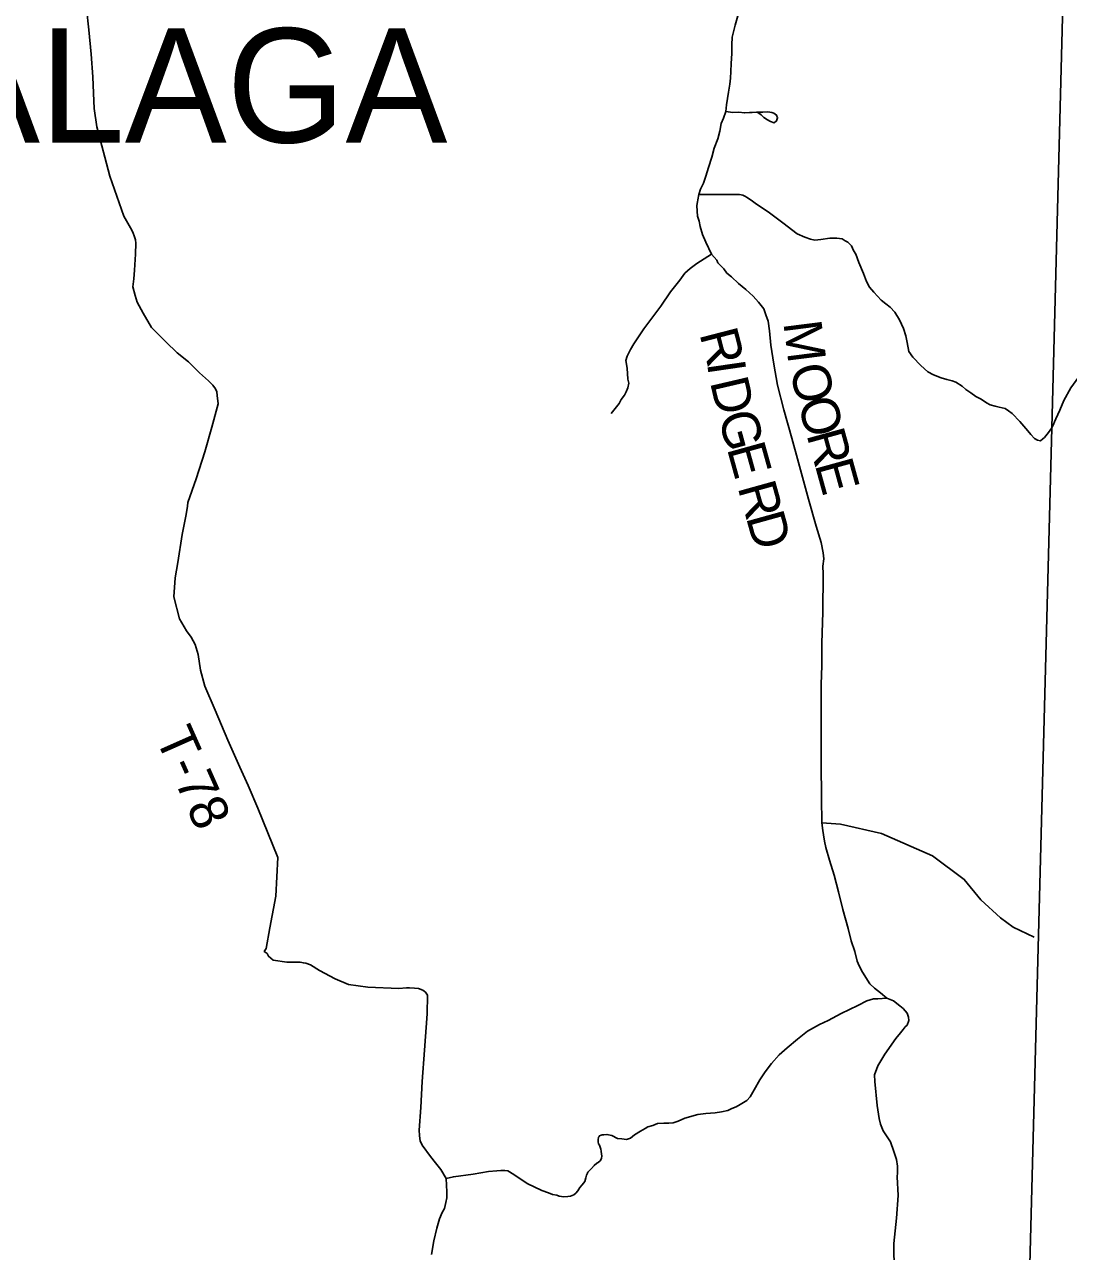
# Model space of a CAD drawing. Extents: x -15 to 405, y -40 to 87.
# Drawn here: x -12.976 to -11.331, y 38.387 to 40.321 of the extents above; entities that cross this region are included whole.
import ezdxf

# ---------------------------------------------------------------- set-up
doc = ezdxf.new("R2010")
doc.units = 0
for name, color, linetype in [('GM_P_State_Location', 7, 'Continuous'), ('GM_X_County_Road_Text', 7, 'Continuous'), ('GM_X_Major_Lake_Text', 7, 'Continuous'), ('GM_X_Minor_Lake', 7, 'Continuous'), ('GM_X_Minor_River', 7, 'Continuous'), ('GM_X_Rail_Line', 7, 'Continuous'), ('GM_X_Township_Text', 7, 'Continuous')]:
    doc.layers.add(name, color=color, linetype=linetype)

msp = doc.modelspace()

# ---------------------------------------------------------------- linework, layer by layer
at = {"layer": 'GM_P_State_Location'}
for points in [[(-12.3119, 38.5018), (-12.3201, 38.5162), (-12.3286, 38.5265), (-12.3367, 38.5369), (-12.3494, 38.5544), (-12.353, 38.5616), (-12.3535, 38.5652), (-12.3539, 38.57), (-12.3544, 38.578), (-12.352, 38.6138), (-12.3496, 38.6547), (-12.3462, 38.7046), (-12.3416, 38.7616), (-12.3411, 38.7909), (-12.3443, 38.7957), (-12.3484, 38.7988), (-12.3552, 38.8016), (-12.3617, 38.8023), (-12.3697, 38.8026), (-12.3741, 38.8026), (-12.3865, 38.8017), (-12.4354, 38.8035), (-12.466, 38.8076), (-12.4869, 38.8166), (-12.5115, 38.83), (-12.5256, 38.8387), (-12.5329, 38.8414), (-12.5369, 38.8418), (-12.5421, 38.843), (-12.563, 38.8431), (-12.5843, 38.8461), (-12.5883, 38.8493), (-12.5919, 38.8525), (-12.594, 38.8565), (-12.5984, 38.86), (-12.5957, 38.8645), (-12.5896, 38.8974), (-12.5805, 38.9469), (-12.577, 39.008), (-12.6085, 39.0858), (-12.6241, 39.1214), (-12.6368, 39.1505), (-12.6557, 39.1929), (-12.6759, 39.2404), (-12.6923, 39.2783), (-12.699, 39.3035), (-12.7025, 39.328), (-12.7075, 39.3439), (-12.7136, 39.3551), (-12.7209, 39.3651), (-12.732, 39.3842), (-12.7412, 39.419), (-12.7387, 39.4487), (-12.7349, 39.4732), (-12.7278, 39.5174), (-12.7217, 39.5487), (-12.7194, 39.562), (-12.7191, 39.5676), (-12.7058, 39.6047), (-12.6923, 39.6477), (-12.681, 39.6863), (-12.671, 39.7229), (-12.6728, 39.7361), (-12.6732, 39.7421), (-12.6753, 39.7469), (-12.6797, 39.7525), (-12.6866, 39.7593), (-12.7004, 39.7719), (-12.7178, 39.7894), (-12.736, 39.8036), (-12.7538, 39.8207), (-12.7761, 39.8433), (-12.7896, 39.866), (-12.7986, 39.8832), (-12.8019, 39.894), (-12.8057, 39.9076), (-12.8042, 39.9204), (-12.8032, 39.934), (-12.8014, 39.9593), (-12.8008, 39.9762), (-12.8013, 39.9818), (-12.8029, 39.9866), (-12.8054, 39.9938), (-12.8091, 40.0005), (-12.8197, 40.0189), (-12.842, 40.0821), (-12.8625, 40.1599), (-12.8668, 40.1884), (-12.8678, 40.2128), (-12.8689, 40.2384), (-12.8713, 40.2745), (-12.8749, 40.3126), (-12.8785, 40.3462)], [(-11.8713, 40.1837), (-11.8602, 40.1826), (-11.8506, 40.1831), (-11.8417, 40.1816), (-11.8337, 40.1821), (-11.8297, 40.1825), (-11.8225, 40.183), (-11.8129, 40.1831), (-11.8049, 40.1836), (-11.7988, 40.1825), (-11.7952, 40.1814), (-11.7912, 40.1782), (-11.7895, 40.1738), (-11.791, 40.169), (-11.795, 40.1661), (-11.8007, 40.1681), (-11.8055, 40.1708), (-11.8112, 40.1747), (-11.8156, 40.1787), (-11.8205, 40.1822)], [(-12.3351, 38.3824), (-12.3313, 38.4037), (-12.3263, 38.4238), (-12.3224, 38.4383), (-12.3181, 38.4484), (-12.3142, 38.4548), (-12.3123, 38.4641), (-12.3108, 38.4717), (-12.3109, 38.481), (-12.3119, 38.5018)]]:
    msp.add_lwpolyline(points, dxfattribs=at)
at = {"layer": 'GM_X_Major_Lake_Text'}
for points in [[(-11.9136, 40.0533), (-11.8566, 40.0531), (-11.8497, 40.0532), (-11.8441, 40.0521), (-11.8409, 40.0505), (-11.8373, 40.0485), (-11.8352, 40.047), (-11.8312, 40.0442), (-11.8247, 40.0395), (-11.8021, 40.0241), (-11.7814, 40.0083), (-11.7587, 39.991), (-11.7467, 39.9859), (-11.7378, 39.9828), (-11.731, 39.9813), (-11.7214, 39.9822), (-11.7073, 39.9844), (-11.7023, 39.9843)], [(-11.7023, 39.9843), (-11.6961, 39.9841), (-11.6877, 39.983), (-11.6828, 39.9803), (-11.6788, 39.9779), (-11.6731, 39.9724), (-11.6698, 39.9648), (-11.6661, 39.9588), (-11.6616, 39.9457), (-11.6541, 39.9285), (-11.6492, 39.9157), (-11.6446, 39.907), (-11.6377, 39.899), (-11.6263, 39.8868), (-11.619, 39.8808), (-11.6118, 39.8753), (-11.6048, 39.8674), (-11.5971, 39.8558), (-11.5909, 39.8419), (-11.5875, 39.8303), (-11.5854, 39.8199), (-11.5824, 39.8055), (-11.5763, 39.7968), (-11.5637, 39.7833), (-11.5528, 39.7738), (-11.5439, 39.7687), (-11.5318, 39.764), (-11.5225, 39.7613), (-11.5145, 39.7594), (-11.5084, 39.7571), (-11.4987, 39.7512), (-11.4927, 39.7457), (-11.485, 39.7405), (-11.4769, 39.7346), (-11.4688, 39.7303), (-11.4603, 39.7248), (-11.4543, 39.7217), (-11.4466, 39.7194), (-11.4402, 39.7178), (-11.4309, 39.7159), (-11.4257, 39.712), (-11.4196, 39.7077), (-11.4078, 39.6954), (-11.3952, 39.6807), (-11.3902, 39.6749), (-11.3846, 39.6684), (-11.3798, 39.6656), (-11.375, 39.6649), (-11.3714, 39.6678), (-11.369, 39.6702), (-11.3623, 39.6779), (-11.3573, 39.6853), (-11.3548, 39.6908), (-11.3532, 39.6947)], [(-12.0519, 39.7079), (-12.0389, 39.7237), (-12.0358, 39.7301), (-12.0306, 39.737), (-12.0283, 39.7418), (-12.0256, 39.7483), (-12.024, 39.7555), (-12.0257, 39.7619), (-12.0267, 39.7795), (-12.0285, 39.7916), (-12.0266, 39.7984), (-12.0238, 39.8036), (-12.0215, 39.8089), (-12.016, 39.8178), (-12.0003, 39.8412), (-11.9734, 39.8772), (-11.9581, 39.8995), (-11.9435, 39.9181), (-11.9356, 39.929), (-11.9273, 39.9364), (-11.9169, 39.9445), (-11.905, 39.9515), (-11.8936, 39.9589)], [(-11.3532, 39.6947), (-11.3509, 39.6997), (-11.3447, 39.713), (-11.3381, 39.7283), (-11.3275, 39.7481), (-11.3149, 39.7659), (-11.3089, 39.7708)], [(-11.7195, 39.0625), (-11.6904, 39.0606), (-11.6257, 39.046), (-11.5451, 39.0108), (-11.4954, 38.9736), (-11.4694, 38.9413), (-11.4382, 38.9128), (-11.4184, 38.8981), (-11.3853, 38.8822)], [(-12.3119, 38.5018), (-12.3003, 38.5048), (-12.2695, 38.5091), (-12.2451, 38.513), (-12.2322, 38.5139), (-12.2258, 38.5148), (-12.2194, 38.5148), (-12.2146, 38.5141), (-12.2053, 38.5086), (-12.1839, 38.4943), (-12.1609, 38.4833), (-12.1505, 38.4794), (-12.144, 38.4767), (-12.1376, 38.4756), (-12.1336, 38.474), (-12.13, 38.4736), (-12.1272, 38.4733), (-12.1203, 38.4737), (-12.1159, 38.4742), (-12.1107, 38.4763), (-12.1072, 38.4791), (-12.1044, 38.4827), (-12.1013, 38.488), (-12.0977, 38.492), (-12.0933, 38.4973), (-12.0918, 38.5033), (-12.0906, 38.5074), (-12.0891, 38.5106), (-12.0883, 38.5122), (-12.0827, 38.5179), (-12.0784, 38.5224), (-12.0744, 38.526), (-12.0724, 38.5272), (-12.0692, 38.5301), (-12.0669, 38.5337), (-12.0665, 38.5377), (-12.0669, 38.5405), (-12.0674, 38.5453), (-12.0678, 38.5482), (-12.0703, 38.5545), (-12.0715, 38.5569), (-12.072, 38.5597), (-12.0724, 38.563), (-12.0716, 38.567), (-12.0708, 38.5682), (-12.0701, 38.5694), (-12.0677, 38.5702), (-12.0661, 38.5711), (-12.0633, 38.5711), (-12.0584, 38.5715), (-12.0508, 38.5696), (-12.0419, 38.5653), (-12.0347, 38.5646), (-12.0275, 38.5634), (-12.0215, 38.5655), (-12.0151, 38.5708), (-12.0056, 38.5769), (-11.9984, 38.581), (-11.994, 38.5835), (-11.986, 38.5855), (-11.9788, 38.5888), (-11.9688, 38.5893), (-11.9608, 38.5894), (-11.954, 38.5899), (-11.946, 38.5924), (-11.9356, 38.5973), (-11.9152, 38.6031), (-11.9024, 38.6045), (-11.8876, 38.6058), (-11.878, 38.6072), (-11.868, 38.6093), (-11.8616, 38.6125), (-11.8548, 38.615), (-11.8485, 38.6187), (-11.8381, 38.6248), (-11.8325, 38.6309), (-11.8266, 38.6418), (-11.8176, 38.6576), (-11.8089, 38.6701), (-11.799, 38.6834), (-11.7871, 38.6968), (-11.7744, 38.7082), (-11.7581, 38.7216), (-11.7422, 38.7342), (-11.7235, 38.7448), (-11.7095, 38.751), (-11.6892, 38.7621), (-11.6629, 38.7748), (-11.6489, 38.7821), (-11.6381, 38.7851), (-11.6313, 38.7851), (-11.6173, 38.7865)]]:
    msp.add_lwpolyline(points, dxfattribs=at)
at = {"layer": 'GM_X_Rail_Line'}
msp.add_lwpolyline([(-5.8735, 37.6193), (-6.746, 37.6435), (-7.1795, 37.6523), (-7.1958, 37.2443), (-7.727, 37.2683), (-7.6952, 37.7971), (-8.9152, 37.8499), (-9.0187, 37.8511), (-9.126, 37.86), (-10.3436, 37.8843), (-11.1424, 37.9093), (-11.1367, 38.1803), (-11.3964, 38.1863), (-11.3573, 39.6853), (-11.313, 41.3844), (-11.2938, 42.1225)], dxfattribs=at)
at = {"layer": 'GM_X_Township_Text'}
for points in [[(-11.6173, 38.7865), (-11.6275, 38.7948), (-11.6368, 38.8019), (-11.6441, 38.8091), (-11.6559, 38.8274), (-11.6609, 38.8373), (-11.6642, 38.8445), (-11.6676, 38.8597), (-11.6734, 38.8765), (-11.6785, 38.8961), (-11.6865, 38.9261), (-11.6937, 38.9541), (-11.7004, 38.9801), (-11.7075, 39.0036), (-11.7134, 39.0236), (-11.7156, 39.0336), (-11.7173, 39.0436), (-11.7182, 39.0508), (-11.7195, 39.0625), (-11.7201, 39.1014), (-11.7208, 39.1567), (-11.7208, 39.2165), (-11.7208, 39.2815), (-11.7196, 39.3104), (-11.7197, 39.3461), (-11.7183, 39.3946), (-11.7179, 39.4552), (-11.7181, 39.4672), (-11.7166, 39.4789), (-11.7179, 39.4885), (-11.7206, 39.5045), (-11.7285, 39.5304), (-11.7407, 39.5728), (-11.7567, 39.6307), (-11.7672, 39.6691), (-11.7798, 39.7138), (-11.7895, 39.7526), (-11.7956, 39.7854), (-11.8, 39.8158), (-11.8023, 39.8382), (-11.8045, 39.8534), (-11.8078, 39.8634), (-11.8111, 39.873), (-11.8193, 39.8833), (-11.8278, 39.8928), (-11.8396, 39.9031), (-11.8509, 39.913), (-11.8623, 39.9233), (-11.8695, 39.9292), (-11.8744, 39.9359), (-11.8834, 39.9454), (-11.8854, 39.9494), (-11.8936, 39.9589), (-11.9026, 39.9781), (-11.9076, 39.99), (-11.9114, 40.0028), (-11.9131, 40.0112), (-11.9156, 40.0188), (-11.9161, 40.0268), (-11.9166, 40.0356), (-11.9159, 40.0416), (-11.9151, 40.0449), (-11.9136, 40.0533), (-11.9109, 40.0613), (-11.9063, 40.071), (-11.9028, 40.0819), (-11.8982, 40.0956), (-11.8932, 40.1121), (-11.8893, 40.1262), (-11.8839, 40.1411), (-11.8805, 40.1531), (-11.8782, 40.1648), (-11.8747, 40.1733), (-11.8713, 40.1837), (-11.8698, 40.1942), (-11.8669, 40.2143), (-11.8646, 40.2271), (-11.8635, 40.2367), (-11.8629, 40.2472), (-11.8626, 40.2596), (-11.8616, 40.2753), (-11.8614, 40.2889), (-11.8608, 40.3013), (-11.8562, 40.3202), (-11.8513, 40.3383)], [(-11.6054, 38.3099), (-11.6062, 38.3994), (-11.6023, 38.4396), (-11.5992, 38.4754), (-11.6008, 38.5046), (-11.6005, 38.5111), (-11.6006, 38.5215), (-11.6023, 38.5319), (-11.6061, 38.5447), (-11.6115, 38.5599), (-11.623, 38.577), (-11.6275, 38.5878), (-11.6296, 38.5966), (-11.6327, 38.617), (-11.636, 38.6547), (-11.6366, 38.6655), (-11.6315, 38.6796), (-11.6202, 38.6982), (-11.6033, 38.7229), (-11.5958, 38.7318), (-11.5918, 38.7371), (-11.5883, 38.7412), (-11.5855, 38.744), (-11.5828, 38.7509), (-11.5829, 38.7565), (-11.5854, 38.7625), (-11.5915, 38.77), (-11.5967, 38.774), (-11.6069, 38.7822), (-11.6173, 38.7865)]]:
    msp.add_lwpolyline(points, dxfattribs=at)

# ---------------------------------------------------------------- texts
at = {"layer": 'GM_X_County_Road_Text'}
msp.add_text('MALAGA', height=0.18, rotation=0, dxfattribs=at).set_placement((-13.3131, 40.135))
at = {"layer": 'GM_X_Minor_Lake'}
for s, rotation, p in [('R', 284.4972, (-11.9129, 39.8339)), ('M', 277.2199, (-11.7805, 39.8512)), ('I', 278.288, (-11.9009, 39.7879)), ('O', 283.3388, (-11.7711, 39.7797)), ('D', 283.1354, (-11.8963, 39.758)), ('O', 285.3934, (-11.7583, 39.726)), ('G', 285.3138, (-11.8837, 39.7042)), ('R', 285.4065, (-11.7443, 39.6751)), ('E', 285.4957, (-11.8697, 39.6531)), ('E', 285.4074, (-11.7312, 39.6276)), ('R', 285.5358, (-11.8528, 39.592)), ('D', 285.5331, (-11.8396, 39.5445))]:
    msp.add_text(s, height=0.06, rotation=rotation, dxfattribs=at).set_placement(p)
at = {"layer": 'GM_X_Minor_River'}
msp.add_text('T-78', height=0.06, rotation=293.9292, dxfattribs=at).set_placement((-12.7709, 39.1978))

doc.saveas('drawing.dxf')
